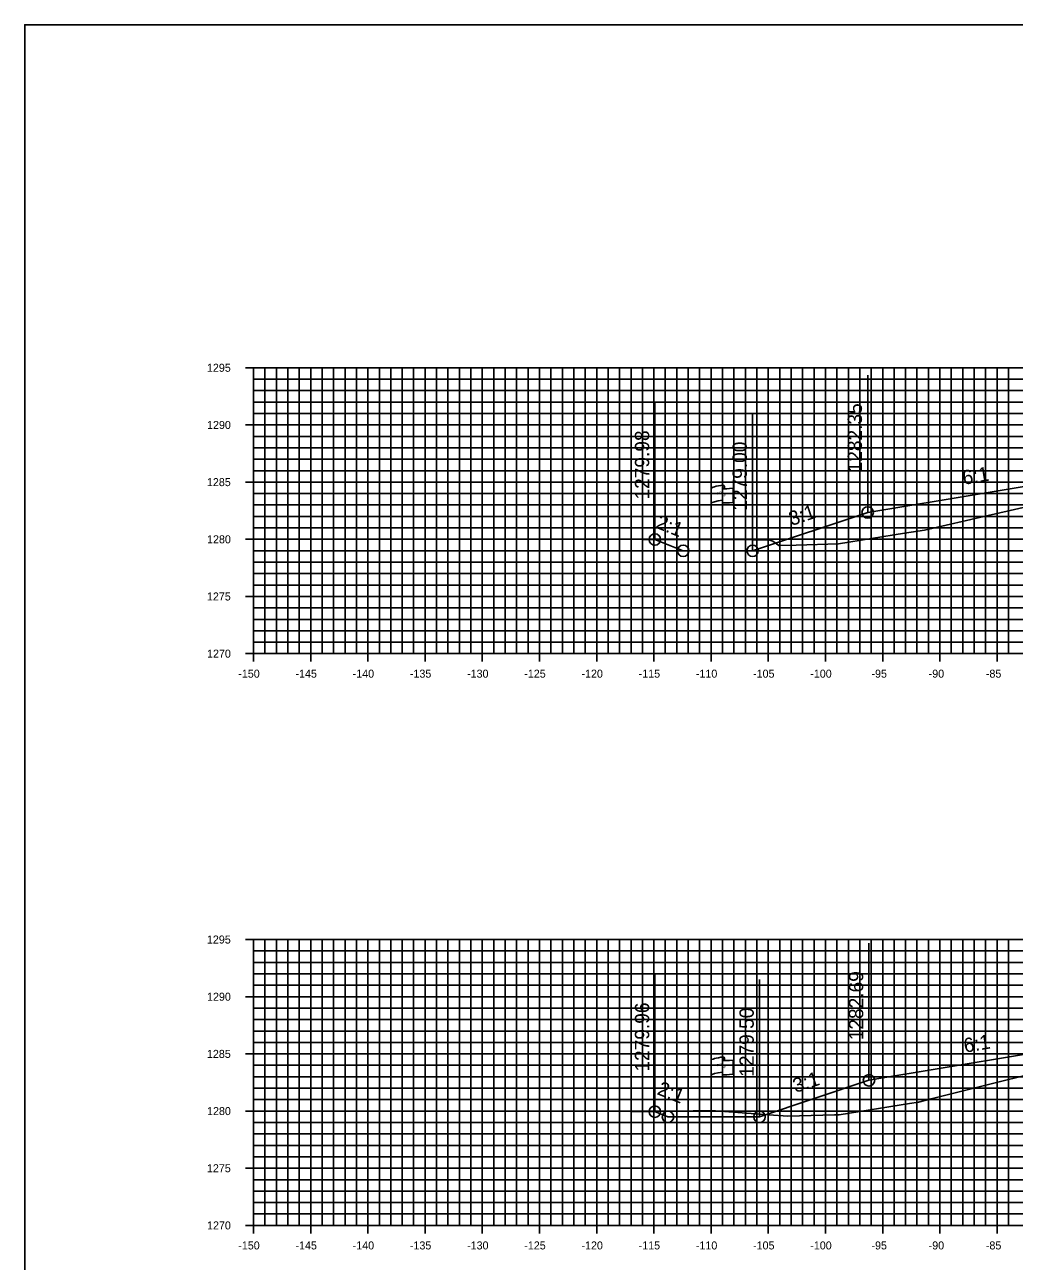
# Model space of a CAD drawing. Extents: x 674939 to 678919, y 750652 to 765176.
# Drawn here: x 678578.5 to 678665, y 761848.2 to 761956.3 of the extents above; entities that cross this region are included whole.
import ezdxf

# ---------------------------------------------------------------- set-up
doc = ezdxf.new("R2010")
doc.units = 0
for name, color, linetype in [('R_Axis', 7, 'Continuous'), ('R_Axis Annot', 7, 'Continuous'), ('R_Exist Surface', 7, 'Continuous'), ('R_Fin Surface', 7, 'Continuous'), ('R_Grid', 7, 'Continuous'), ('R_No Plot', 7, 'Continuous'), ('R_Xsect Elev', 7, 'Continuous'), ('R_Xsect Slope', 7, 'Continuous'), ('S_EXIST_ROW', 7, 'Continuous')]:
    doc.layers.add(name, color=color, linetype=linetype)

msp = doc.modelspace()

# ---------------------------------------------------------------- linework, layer by layer
for points in [[(678672.22, 761916.97), (678652.22, 761913.64), (678642.16, 761910.29)], [(678642.16, 761910.29), (678636.09, 761910.29), (678633.62, 761911.27)], [(678672.33, 761867.31), (678652.33, 761863.98), (678642.76, 761860.79)], [(678642.76, 761860.79), (678634.76, 761860.79), (678633.62, 761861.24)]]:
    msp.add_lwpolyline(points)
at = {"layer": 'R_Axis'}
for p, q in [((678597.83, 761926.29), (678599.23, 761926.29)), ((678598.53, 761901.29), (678598.53, 761926.29)), ((678598.53, 761925.29), (678598.88, 761925.29)), ((678598.53, 761924.29), (678598.88, 761924.29)), ((678598.53, 761923.29), (678598.88, 761923.29)), ((678598.53, 761922.29), (678598.88, 761922.29)), ((678597.83, 761921.29), (678599.23, 761921.29)), ((678598.53, 761920.29), (678598.88, 761920.29)), ((678598.53, 761919.29), (678598.88, 761919.29)), ((678598.53, 761918.29), (678598.88, 761918.29)), ((678598.53, 761917.29), (678598.88, 761917.29)), ((678597.83, 761916.29), (678599.23, 761916.29)), ((678598.53, 761915.29), (678598.88, 761915.29)), ((678598.53, 761914.29), (678598.88, 761914.29)), ((678598.53, 761913.29), (678598.88, 761913.29)), ((678598.53, 761912.29), (678598.88, 761912.29)), ((678597.83, 761911.29), (678599.23, 761911.29)), ((678598.53, 761910.29), (678598.88, 761910.29)), ((678598.53, 761909.29), (678598.88, 761909.29)), ((678598.53, 761908.29), (678598.88, 761908.29)), ((678598.53, 761907.29), (678598.88, 761907.29)), ((678597.83, 761906.29), (678599.23, 761906.29)), ((678598.53, 761905.29), (678598.88, 761905.29)), ((678598.53, 761904.29), (678598.88, 761904.29)), ((678598.53, 761903.29), (678598.88, 761903.29)), ((678598.53, 761902.29), (678598.88, 761902.29)), ((678598.53, 761900.59), (678598.53, 761901.99)), ((678603.53, 761900.59), (678603.53, 761901.99)), ((678608.53, 761900.59), (678608.53, 761901.99)), ((678613.53, 761900.59), (678613.53, 761901.99)), ((678618.53, 761900.59), (678618.53, 761901.99)), ((678623.53, 761900.59), (678623.53, 761901.99)), ((678628.53, 761900.59), (678628.53, 761901.99)), ((678633.53, 761900.59), (678633.53, 761901.99)), ((678638.53, 761900.59), (678638.53, 761901.99)), ((678643.53, 761900.59), (678643.53, 761901.99)), ((678648.53, 761900.59), (678648.53, 761901.99)), ((678653.53, 761900.59), (678653.53, 761901.99)), ((678658.53, 761900.59), (678658.53, 761901.99)), ((678663.53, 761900.59), (678663.53, 761901.99)), ((678597.83, 761901.29), (678599.23, 761901.29)), ((678598.53, 761901.29), (678898.53, 761901.29)), ((678597.83, 761876.29), (678599.23, 761876.29)), ((678598.53, 761851.29), (678598.53, 761876.29)), ((678598.53, 761875.29), (678598.88, 761875.29)), ((678598.53, 761874.29), (678598.88, 761874.29)), ((678598.53, 761873.29), (678598.88, 761873.29)), ((678598.53, 761872.29), (678598.88, 761872.29)), ((678597.83, 761871.29), (678599.23, 761871.29)), ((678598.53, 761870.29), (678598.88, 761870.29)), ((678598.53, 761869.29), (678598.88, 761869.29)), ((678598.53, 761868.29), (678598.88, 761868.29)), ((678598.53, 761867.29), (678598.88, 761867.29)), ((678597.83, 761866.29), (678599.23, 761866.29)), ((678598.53, 761865.29), (678598.88, 761865.29)), ((678598.53, 761864.29), (678598.88, 761864.29)), ((678598.53, 761863.29), (678598.88, 761863.29)), ((678598.53, 761862.29), (678598.88, 761862.29)), ((678597.83, 761861.29), (678599.23, 761861.29)), ((678598.53, 761860.29), (678598.88, 761860.29)), ((678598.53, 761859.29), (678598.88, 761859.29)), ((678598.53, 761858.29), (678598.88, 761858.29)), ((678598.53, 761857.29), (678598.88, 761857.29)), ((678597.83, 761856.29), (678599.23, 761856.29)), ((678598.53, 761855.29), (678598.88, 761855.29)), ((678598.53, 761854.29), (678598.88, 761854.29)), ((678598.53, 761853.29), (678598.88, 761853.29)), ((678598.53, 761852.29), (678598.88, 761852.29)), ((678597.83, 761851.29), (678599.23, 761851.29)), ((678598.53, 761850.59), (678598.53, 761851.99)), ((678598.53, 761851.29), (678898.53, 761851.29)), ((678603.53, 761850.59), (678603.53, 761851.99)), ((678608.53, 761850.59), (678608.53, 761851.99)), ((678613.53, 761850.59), (678613.53, 761851.99)), ((678618.53, 761850.59), (678618.53, 761851.99)), ((678623.53, 761850.59), (678623.53, 761851.99)), ((678628.53, 761850.59), (678628.53, 761851.99)), ((678633.53, 761850.59), (678633.53, 761851.99)), ((678638.53, 761850.59), (678638.53, 761851.99)), ((678643.53, 761850.59), (678643.53, 761851.99)), ((678648.53, 761850.59), (678648.53, 761851.99)), ((678653.53, 761850.59), (678653.53, 761851.99)), ((678658.53, 761850.59), (678658.53, 761851.99)), ((678663.53, 761850.59), (678663.53, 761851.99))]:
    msp.add_line(p, q, dxfattribs=at)
at = {"layer": 'R_Exist Surface'}
for points in [[(678632.52, 761911.26), (678633.7, 761911.27), (678638.71, 761911.28), (678642.24, 761911.23), (678643.67, 761911.21), (678643.92, 761911.13), (678644.46, 761910.75), (678645.97, 761910.78), (678649.66, 761910.89), (678655.43, 761911.82), (678657.18, 761912.1), (678662.76, 761913.37), (678668.74, 761914.73)], [(678631.55, 761861.21), (678635.36, 761861.28), (678638.55, 761861.35), (678643.58, 761860.97), (678645.25, 761860.85), (678649.33, 761860.96), (678649.73, 761860.97), (678655.88, 761861.96), (678656.66, 761862.08), (678657.78, 761862.36), (678661.04, 761863.18), (678668.51, 761865.04)]]:
    msp.add_lwpolyline(points, dxfattribs=at)
at = {"layer": 'R_Fin Surface'}
for points in [[(678633.62, 761911.27), (678636.09, 761910.29), (678642.16, 761910.29), (678652.22, 761913.64), (678672.22, 761916.97), (678682.22, 761917.17), (678694.22, 761917.41)], [(678633.62, 761861.24), (678634.76, 761860.79), (678642.76, 761860.79), (678652.33, 761863.98), (678672.33, 761867.31), (678682.33, 761867.51), (678694.33, 761867.75)]]:
    msp.add_lwpolyline(points, dxfattribs=at)
at = {"layer": 'R_Grid'}
for p, q in [((678598.53, 761926.29), (678898.53, 761926.29)), ((678598.53, 761901.29), (678598.53, 761926.29)), ((678599.53, 761901.29), (678599.53, 761926.29)), ((678600.53, 761901.29), (678600.53, 761926.29)), ((678601.53, 761901.29), (678601.53, 761926.29)), ((678602.53, 761901.29), (678602.53, 761926.29)), ((678603.53, 761901.29), (678603.53, 761926.29)), ((678604.53, 761901.29), (678604.53, 761926.29)), ((678605.53, 761901.29), (678605.53, 761926.29)), ((678606.53, 761901.29), (678606.53, 761926.29)), ((678607.53, 761901.29), (678607.53, 761926.29)), ((678608.53, 761901.29), (678608.53, 761926.29)), ((678609.53, 761901.29), (678609.53, 761926.29)), ((678610.53, 761901.29), (678610.53, 761926.29)), ((678611.53, 761901.29), (678611.53, 761926.29)), ((678612.53, 761901.29), (678612.53, 761926.29)), ((678613.53, 761901.29), (678613.53, 761926.29)), ((678614.53, 761901.29), (678614.53, 761926.29)), ((678615.53, 761901.29), (678615.53, 761926.29)), ((678616.53, 761901.29), (678616.53, 761926.29)), ((678617.53, 761901.29), (678617.53, 761926.29)), ((678618.53, 761901.29), (678618.53, 761926.29)), ((678619.53, 761901.29), (678619.53, 761926.29)), ((678620.53, 761901.29), (678620.53, 761926.29)), ((678621.53, 761901.29), (678621.53, 761926.29)), ((678622.53, 761901.29), (678622.53, 761926.29)), ((678623.53, 761901.29), (678623.53, 761926.29)), ((678624.53, 761901.29), (678624.53, 761926.29)), ((678625.53, 761901.29), (678625.53, 761926.29)), ((678626.53, 761901.29), (678626.53, 761926.29)), ((678627.53, 761901.29), (678627.53, 761926.29)), ((678628.53, 761901.29), (678628.53, 761926.29)), ((678629.53, 761901.29), (678629.53, 761926.29)), ((678630.53, 761901.29), (678630.53, 761926.29)), ((678631.53, 761901.29), (678631.53, 761926.29)), ((678632.53, 761901.29), (678632.53, 761926.29)), ((678633.53, 761901.29), (678633.53, 761926.29)), ((678634.53, 761901.29), (678634.53, 761926.29)), ((678635.53, 761901.29), (678635.53, 761926.29)), ((678636.53, 761901.29), (678636.53, 761926.29)), ((678637.53, 761901.29), (678637.53, 761926.29)), ((678638.53, 761901.29), (678638.53, 761926.29)), ((678639.53, 761901.29), (678639.53, 761926.29)), ((678640.53, 761901.29), (678640.53, 761926.29)), ((678641.53, 761901.29), (678641.53, 761926.29)), ((678642.53, 761901.29), (678642.53, 761926.29)), ((678643.53, 761901.29), (678643.53, 761926.29)), ((678644.53, 761901.29), (678644.53, 761926.29)), ((678645.53, 761901.29), (678645.53, 761926.29)), ((678646.53, 761901.29), (678646.53, 761926.29)), ((678647.53, 761901.29), (678647.53, 761926.29)), ((678648.53, 761901.29), (678648.53, 761926.29)), ((678649.53, 761901.29), (678649.53, 761926.29)), ((678650.53, 761901.29), (678650.53, 761926.29)), ((678651.53, 761901.29), (678651.53, 761926.29)), ((678652.53, 761901.29), (678652.53, 761926.29)), ((678653.53, 761901.29), (678653.53, 761926.29)), ((678654.53, 761901.29), (678654.53, 761926.29)), ((678655.53, 761901.29), (678655.53, 761926.29)), ((678656.53, 761901.29), (678656.53, 761926.29)), ((678657.53, 761901.29), (678657.53, 761926.29)), ((678658.53, 761901.29), (678658.53, 761926.29)), ((678659.53, 761901.29), (678659.53, 761926.29)), ((678660.53, 761901.29), (678660.53, 761926.29)), ((678661.53, 761901.29), (678661.53, 761926.29)), ((678662.53, 761901.29), (678662.53, 761926.29)), ((678663.53, 761901.29), (678663.53, 761926.29)), ((678664.53, 761901.29), (678664.53, 761926.29)), ((678598.53, 761925.29), (678898.53, 761925.29)), ((678598.53, 761924.29), (678898.53, 761924.29)), ((678598.53, 761923.29), (678898.53, 761923.29)), ((678598.53, 761922.29), (678898.53, 761922.29)), ((678598.53, 761921.29), (678898.53, 761921.29)), ((678598.53, 761920.29), (678898.53, 761920.29)), ((678598.53, 761919.29), (678898.53, 761919.29)), ((678598.53, 761918.29), (678898.53, 761918.29)), ((678598.53, 761917.29), (678898.53, 761917.29)), ((678598.53, 761916.29), (678898.53, 761916.29)), ((678598.53, 761915.29), (678898.53, 761915.29)), ((678598.53, 761914.29), (678898.53, 761914.29)), ((678598.53, 761913.29), (678898.53, 761913.29)), ((678598.53, 761912.29), (678898.53, 761912.29)), ((678598.53, 761911.29), (678898.53, 761911.29)), ((678598.53, 761910.29), (678898.53, 761910.29)), ((678598.53, 761909.29), (678898.53, 761909.29)), ((678598.53, 761908.29), (678898.53, 761908.29)), ((678598.53, 761907.29), (678898.53, 761907.29)), ((678598.53, 761906.29), (678898.53, 761906.29)), ((678598.53, 761905.29), (678898.53, 761905.29)), ((678598.53, 761904.29), (678898.53, 761904.29)), ((678598.53, 761903.29), (678898.53, 761903.29)), ((678598.53, 761902.29), (678898.53, 761902.29)), ((678598.53, 761901.29), (678898.53, 761901.29)), ((678598.53, 761876.29), (678898.53, 761876.29)), ((678598.53, 761851.29), (678598.53, 761876.29)), ((678599.53, 761851.29), (678599.53, 761876.29)), ((678600.53, 761851.29), (678600.53, 761876.29)), ((678601.53, 761851.29), (678601.53, 761876.29)), ((678602.53, 761851.29), (678602.53, 761876.29)), ((678603.53, 761851.29), (678603.53, 761876.29)), ((678604.53, 761851.29), (678604.53, 761876.29)), ((678605.53, 761851.29), (678605.53, 761876.29)), ((678606.53, 761851.29), (678606.53, 761876.29)), ((678607.53, 761851.29), (678607.53, 761876.29)), ((678608.53, 761851.29), (678608.53, 761876.29)), ((678609.53, 761851.29), (678609.53, 761876.29)), ((678610.53, 761851.29), (678610.53, 761876.29)), ((678611.53, 761851.29), (678611.53, 761876.29)), ((678612.53, 761851.29), (678612.53, 761876.29)), ((678613.53, 761851.29), (678613.53, 761876.29)), ((678614.53, 761851.29), (678614.53, 761876.29)), ((678615.53, 761851.29), (678615.53, 761876.29)), ((678616.53, 761851.29), (678616.53, 761876.29)), ((678617.53, 761851.29), (678617.53, 761876.29)), ((678618.53, 761851.29), (678618.53, 761876.29)), ((678619.53, 761851.29), (678619.53, 761876.29)), ((678620.53, 761851.29), (678620.53, 761876.29)), ((678621.53, 761851.29), (678621.53, 761876.29)), ((678622.53, 761851.29), (678622.53, 761876.29)), ((678623.53, 761851.29), (678623.53, 761876.29)), ((678624.53, 761851.29), (678624.53, 761876.29)), ((678625.53, 761851.29), (678625.53, 761876.29)), ((678626.53, 761851.29), (678626.53, 761876.29)), ((678627.53, 761851.29), (678627.53, 761876.29)), ((678628.53, 761851.29), (678628.53, 761876.29)), ((678629.53, 761851.29), (678629.53, 761876.29)), ((678630.53, 761851.29), (678630.53, 761876.29)), ((678631.53, 761851.29), (678631.53, 761876.29)), ((678632.53, 761851.29), (678632.53, 761876.29)), ((678633.53, 761851.29), (678633.53, 761876.29)), ((678634.53, 761851.29), (678634.53, 761876.29)), ((678635.53, 761851.29), (678635.53, 761876.29)), ((678636.53, 761851.29), (678636.53, 761876.29)), ((678637.53, 761851.29), (678637.53, 761876.29)), ((678638.53, 761851.29), (678638.53, 761876.29)), ((678639.53, 761851.29), (678639.53, 761876.29)), ((678640.53, 761851.29), (678640.53, 761876.29)), ((678641.53, 761851.29), (678641.53, 761876.29)), ((678642.53, 761851.29), (678642.53, 761876.29)), ((678643.53, 761851.29), (678643.53, 761876.29)), ((678644.53, 761851.29), (678644.53, 761876.29)), ((678645.53, 761851.29), (678645.53, 761876.29)), ((678646.53, 761851.29), (678646.53, 761876.29)), ((678647.53, 761851.29), (678647.53, 761876.29)), ((678648.53, 761851.29), (678648.53, 761876.29)), ((678649.53, 761851.29), (678649.53, 761876.29)), ((678650.53, 761851.29), (678650.53, 761876.29)), ((678651.53, 761851.29), (678651.53, 761876.29)), ((678652.53, 761851.29), (678652.53, 761876.29)), ((678653.53, 761851.29), (678653.53, 761876.29)), ((678654.53, 761851.29), (678654.53, 761876.29)), ((678655.53, 761851.29), (678655.53, 761876.29)), ((678656.53, 761851.29), (678656.53, 761876.29)), ((678657.53, 761851.29), (678657.53, 761876.29)), ((678658.53, 761851.29), (678658.53, 761876.29)), ((678659.53, 761851.29), (678659.53, 761876.29)), ((678660.53, 761851.29), (678660.53, 761876.29)), ((678661.53, 761851.29), (678661.53, 761876.29)), ((678662.53, 761851.29), (678662.53, 761876.29)), ((678663.53, 761851.29), (678663.53, 761876.29)), ((678664.53, 761851.29), (678664.53, 761876.29)), ((678598.53, 761875.29), (678898.53, 761875.29)), ((678598.53, 761874.29), (678898.53, 761874.29)), ((678598.53, 761873.29), (678898.53, 761873.29)), ((678598.53, 761872.29), (678898.53, 761872.29)), ((678598.53, 761871.29), (678898.53, 761871.29)), ((678598.53, 761870.29), (678898.53, 761870.29)), ((678598.53, 761869.29), (678898.53, 761869.29)), ((678598.53, 761868.29), (678898.53, 761868.29)), ((678598.53, 761867.29), (678898.53, 761867.29)), ((678598.53, 761866.29), (678898.53, 761866.29)), ((678598.53, 761865.29), (678898.53, 761865.29)), ((678598.53, 761864.29), (678898.53, 761864.29)), ((678598.53, 761863.29), (678898.53, 761863.29)), ((678598.53, 761862.29), (678898.53, 761862.29)), ((678598.53, 761861.29), (678898.53, 761861.29)), ((678598.53, 761860.29), (678898.53, 761860.29)), ((678598.53, 761859.29), (678898.53, 761859.29)), ((678598.53, 761858.29), (678898.53, 761858.29)), ((678598.53, 761857.29), (678898.53, 761857.29)), ((678598.53, 761856.29), (678898.53, 761856.29)), ((678598.53, 761855.29), (678898.53, 761855.29)), ((678598.53, 761854.29), (678898.53, 761854.29)), ((678598.53, 761853.29), (678898.53, 761853.29)), ((678598.53, 761852.29), (678898.53, 761852.29)), ((678598.53, 761851.29), (678898.53, 761851.29))]:
    msp.add_line(p, q, dxfattribs=at)
at = {"layer": 'R_No Plot'}
msp.add_lwpolyline([(678578.53, 761736.29), (678918.53, 761736.29), (678918.53, 761956.29), (678578.53, 761956.29)], close=True, dxfattribs=at)
for centre in [(678652.22, 761913.64), (678633.62, 761911.27), (678636.09, 761910.29), (678642.16, 761910.29), (678652.33, 761863.98), (678633.62, 761861.24), (678634.76, 761860.79), (678642.76, 761860.79)]:
    msp.add_circle(centre, 0.5, dxfattribs=at)
at = {"layer": 'R_Xsect Elev'}
for p, q in [((678652.22, 761913.64), (678652.22, 761925.64)), ((678633.62, 761911.27), (678633.62, 761923.27)), ((678642.16, 761910.29), (678642.16, 761922.29)), ((678652.33, 761863.98), (678652.33, 761875.98)), ((678633.62, 761861.24), (678633.62, 761873.24)), ((678642.76, 761860.79), (678642.76, 761872.79))]:
    msp.add_line(p, q, dxfattribs=at)
at = {"layer": 'S_EXIST_ROW'}
for p, q in [((678639.7, 761915.94), (678639.7, 761915.7)), ((678638.53, 761911.74), (678638.53, 761915.69)), ((678639.53, 761915.79), (678639.53, 761915.77)), ((678639.53, 761915.77), (678639.53, 761914.55)), ((678640.46, 761915.75), (678640.46, 761914.51)), ((678638.53, 761861.74), (678638.53, 761865.69)), ((678639.53, 761865.79), (678639.53, 761865.77)), ((678639.53, 761865.77), (678639.53, 761864.55)), ((678639.7, 761865.94), (678639.7, 761865.7)), ((678640.46, 761865.75), (678640.46, 761864.51))]:
    msp.add_line(p, q, dxfattribs=at)
for centre, radius, start, end in [((678639.62, 761915.94), 0.0783, 263.0712, 93.9564), ((678639.61, 761915.79), 0.078, 88.6458, 274.2828), ((678639.61, 761914.55), 0.0783, 180, 273.9564), ((678639.61, 761865.79), 0.078, 88.6458, 274.2828), ((678639.62, 761865.94), 0.0783, 263.0712, 93.9564), ((678639.61, 761864.55), 0.0783, 180, 273.9564)]:
    msp.add_arc(centre, radius, start, end, dxfattribs=at)
for centre, major_axis, ratio, start_param, end_param in [((678640.11, 761915.73), (-1.58, -0.04), 0.19887, 5.030368, 6.283185), ((678640.82, 761915.85), (-1.23, -0.13), 0.052933, 0.159456, 1.268315), ((678640.11, 761914.42), (-1.58, -0.04), 0.19887, 5.083035, 6.194897), ((678640.82, 761914.61), (-1.23, -0.13), 0.052933, 0.159456, 1.268315), ((678640.11, 761865.73), (-1.58, -0.04), 0.19887, 5.030368, 6.283185), ((678640.82, 761865.85), (-1.23, -0.13), 0.052933, 0.159456, 1.268315), ((678640.11, 761864.42), (-1.58, -0.04), 0.19887, 5.083035, 6.194897), ((678640.82, 761864.61), (-1.23, -0.13), 0.052933, 0.159456, 1.268315)]:
    msp.add_ellipse(centre, major_axis=major_axis, ratio=ratio, start_param=start_param, end_param=end_param, dxfattribs=at)

# ---------------------------------------------------------------- texts
at = {"layer": 'R_Axis Annot'}
for s, p in [('1295', (678594.46, 761925.94)), ('1290', (678594.47, 761920.94)), ('1285', (678594.46, 761915.94)), ('1280', (678594.47, 761910.94)), ('1275', (678594.46, 761905.94)), ('1270', (678594.47, 761900.94)), ('-150', (678597.2, 761899.19)), ('-145', (678602.2, 761899.19)), ('-140', (678607.2, 761899.19)), ('-135', (678612.2, 761899.19)), ('-130', (678617.2, 761899.19)), ('-125', (678622.2, 761899.19)), ('-120', (678627.2, 761899.19)), ('-115', (678632.2, 761899.19)), ('-110', (678637.2, 761899.19)), ('-105', (678642.2, 761899.19)), ('-100', (678647.2, 761899.19)), ('-95', (678652.55, 761899.19)), ('-90', (678657.55, 761899.19)), ('-85', (678662.55, 761899.19)), ('1295', (678594.46, 761875.94)), ('1290', (678594.47, 761870.94)), ('1285', (678594.46, 761865.94)), ('1280', (678594.47, 761860.94)), ('1275', (678594.46, 761855.94)), ('1270', (678594.47, 761850.94)), ('-150', (678597.2, 761849.19)), ('-145', (678602.2, 761849.19)), ('-140', (678607.2, 761849.19)), ('-135', (678612.2, 761849.19)), ('-130', (678617.2, 761849.19)), ('-125', (678622.2, 761849.19)), ('-120', (678627.2, 761849.19)), ('-115', (678632.2, 761849.19)), ('-110', (678637.2, 761849.19)), ('-105', (678642.2, 761849.19)), ('-100', (678647.2, 761849.19)), ('-95', (678652.55, 761849.19)), ('-90', (678657.55, 761849.19)), ('-85', (678662.55, 761849.19))]:
    msp.add_text(s, height=0.7, dxfattribs=at).set_placement(p)
at = {"layer": 'R_Xsect Elev'}
for s, p in [('1282.35', (678651.72, 761917.14)), ('1279.98', (678633.12, 761914.77)), ('1279.00', (678641.66, 761913.79)), ('1282.69', (678651.83, 761867.48)), ('1279.96', (678633.12, 761864.74)), ('1279.50', (678642.26, 761864.29))]:
    msp.add_text(s, height=1.25, rotation=90, dxfattribs=at).set_placement(p)
at = {"layer": 'R_Xsect Slope'}
for s, rotation, p in [('6:1', 9.4623, (678660.61, 761916.05)), ('3:1', 18.4349, (678645.56, 761912.45)), ('2:1', 338.1986, (678633.61, 761912.32)), ('6:1', 9.4623, (678660.72, 761866.39)), ('3:1', 18.4349, (678645.92, 761862.87)), ('2:1', 338.1986, (678633.73, 761862.78))]:
    msp.add_text(s, height=1.25, rotation=rotation, dxfattribs=at).set_placement(p)
at = {"layer": 'S_EXIST_ROW'}
for s, height, rotation, p in [('R ', 0.2, 9.9884, (678639.05, 761915.19)), (' O', 0.2, 9.9884, (678639.2, 761915.24)), ('W', 0.2, 351.1788, (678639.53, 761915.07)), ('DWB 11-9-07', 0.01, 90, (678639.69, 761915.7)), ('DWB 11-9-07', 0.01, 5.0717, (678640.36, 761914.5)), ('DWB 11-9-07', 0.01, 90, (678638.53, 761911.74)), ('R ', 0.2, 9.9884, (678639.05, 761865.19)), (' O', 0.2, 9.9884, (678639.2, 761865.24)), ('W', 0.2, 351.1788, (678639.53, 761865.07)), ('DWB 11-9-07', 0.01, 90, (678639.69, 761865.7)), ('DWB 11-9-07', 0.01, 5.0717, (678640.36, 761864.5)), ('DWB 11-9-07', 0.01, 90, (678638.53, 761861.74))]:
    msp.add_text(s, height=height, rotation=rotation, dxfattribs=at).set_placement(p)

doc.saveas('drawing.dxf')
